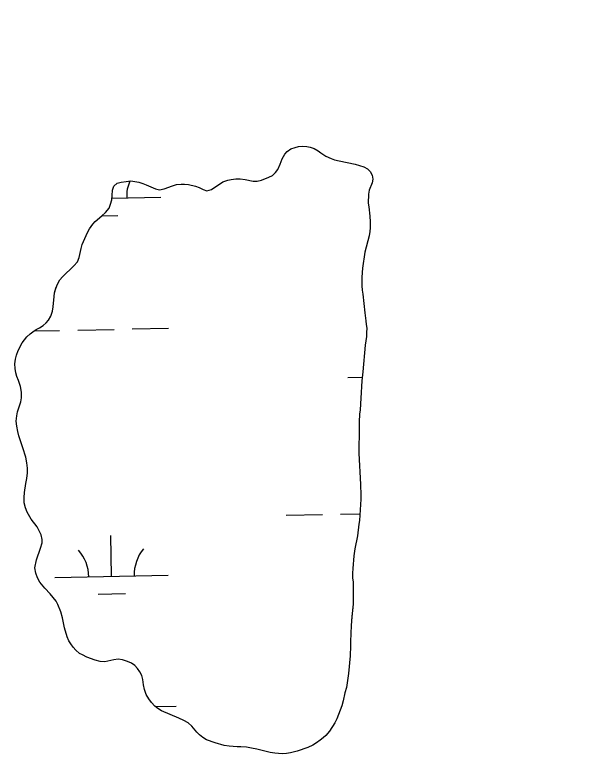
# Model space of a CAD drawing. Extents: x 3989314 to 4027622, y 243956 to 270014.
# Drawn here: x 4003568 to 4004063, y 252722 to 253375 of the extents above; entities that cross this region are included whole.
import ezdxf

# ---------------------------------------------------------------- set-up
doc = ezdxf.new("R2010")
doc.units = 0
for name, color, linetype in [('V-GRID-MAJR', 7, 'Continuous'), ('V-RIVR-EDGE', 7, 'Continuous'), ('V-WETL-SWMP', 7, 'Continuous')]:
    doc.layers.add(name, color=color, linetype=linetype)

msp = doc.modelspace()

# ---------------------------------------------------------------- linework, layer by layer
at = {"layer": 'V-GRID-MAJR'}
msp.add_spline([(4004252.85, 249607.96), (4004133.03, 255664.57), (4004013.15, 261724.27), (4003893.27, 267783.96), (4003893.21, 267787.05)], degree=3, dxfattribs=at)
at = {"layer": 'V-RIVR-EDGE'}
for points in [[(4003569.07, 253072.07), (4003569.99, 253075.79), (4003571.44, 253079.9), (4003574.7, 253086.57), (4003578.85, 253091.94), (4003581.82, 253094.49), (4003584.28, 253096.28), (4003587.12, 253098.19), (4003590.09, 253099.84), (4003593.19, 253101.88), (4003595.91, 253104.18), (4003597.98, 253106.48), (4003600.19, 253110.07), (4003601.64, 253114.3), (4003602.18, 253118.16), (4003602.88, 253127.16), (4003603.42, 253130.5), (4003604.34, 253134.48), (4003606.04, 253138.2), (4003608.12, 253141.92), (4003610.2, 253144.61), (4003620.43, 253154.19), (4003623.54, 253157.77), (4003625.1, 253161.75), (4003626.7, 253169.46), (4003627.62, 253172.93), (4003632.2, 253183.58), (4003634.15, 253186.91), (4003637.01, 253191.01), (4003638.95, 253193.31), (4003645.03, 253198.41), (4003648.14, 253201.22), (4003651.38, 253205.06), (4003652.69, 253208.4), (4003653.74, 253212.38), (4003653.9, 253216.24), (4003654.31, 253220.74), (4003655.62, 253224.33), (4003658.34, 253226.89), (4003662.08, 253227.76), (4003666.2, 253228.51), (4003670.45, 253228.99), (4003677.52, 253227.92), (4003681.11, 253226.86), (4003684.06, 253225.69), (4003692.01, 253222.03), (4003695.74, 253221.11), (4003699.73, 253221.98), (4003706.96, 253224.76), (4003710.69, 253225.77), (4003714.69, 253226.26), (4003717.77, 253226.24), (4003721.24, 253225.83), (4003727.41, 253224.37), (4003730.49, 253223.32), (4003734.08, 253221.37), (4003737.29, 253220.32), (4003741.54, 253221.58), (4003751.49, 253228.07), (4003755.75, 253229.59), (4003758.71, 253230.34), (4003762.7, 253230.96), (4003766.56, 253230.93), (4003770.93, 253230.26), (4003777.99, 253228.67), (4003781.73, 253228.65), (4003785.46, 253229.65), (4003791.91, 253232.18), (4003795.01, 253233.7), (4003797.73, 253236.39), (4003799.68, 253238.95), (4003801.77, 253243.82), (4003803.47, 253248.44), (4003805.81, 253252.54), (4003808.01, 253254.97), (4003811.25, 253257.14), (4003815.11, 253258.4), (4003818.08, 253259.15), (4003821.81, 253259.52), (4003825.15, 253259.36), (4003828.11, 253258.83), (4003831.7, 253257.39), (4003835.16, 253255.44), (4003837.6, 253253.62), (4003841.95, 253250.89), (4003846.83, 253248.67), (4003849.65, 253247.62), (4003853.76, 253246.57), (4003867.89, 253243.65), (4003875.47, 253241.41), (4003878.54, 253239.71), (4003880.97, 253237.38), (4003882.88, 253234.02), (4003883.37, 253230.68), (4003882.83, 253227.21), (4003880.22, 253220.79), (4003879.56, 253217.45), (4003879.19, 253209.43), (4003879.81, 253206.33), (4003880.79, 253198.1), (4003881.02, 253193.08)], [(4003881.02, 253193.08), (4003880.98, 253187.8), (4003880.7, 253184.59), (4003880.03, 253180.6), (4003876.33, 253166.22), (4003874.19, 253152.34), (4003873.75, 253144.37), (4003873.7, 253136.78), (4003874.06, 253132.79), (4003874.55, 253129.31), (4003876.24, 253112.83), (4003877.22, 253106.01), (4003877.46, 253102.79), (4003877.95, 253099.31), (4003877.93, 253095.58), (4003877.65, 253092.11), (4003876.7, 253084.52), (4003874.61, 253061.12), (4003873.66, 253053.02), (4003872.66, 253037.98), (4003872.5, 253032.84), (4003872.08, 253027.31), (4003871.67, 253024.1), (4003871.36, 253016.76), (4003871.2, 253011.88), (4003871.05, 252989.36), (4003872.54, 252961.95), (4003872.87, 252952.43), (4003872.85, 252949.08), (4003871.56, 252930.18), (4003870.9, 252926.84), (4003869.8, 252916.68), (4003867.67, 252905.25), (4003866.73, 252899.08), (4003865.62, 252887.9), (4003865.34, 252883.78), (4003865.44, 252879.66), (4003865.93, 252876.06), (4003866.13, 252866.66), (4003866.06, 252856.63), (4003864.83, 252845.58), (4003864.27, 252837.86), (4003863.66, 252823.84), (4003863.76, 252819.98), (4003863.45, 252811.23), (4003861.93, 252795.68), (4003861.39, 252791.57), (4003860.85, 252787.32), (4003860.05, 252783.21), (4003858.73, 252778.59), (4003857.27, 252771.39), (4003856.08, 252767.16), (4003851.63, 252755.61), (4003849.94, 252752.27), (4003845.26, 252744.84), (4003841.89, 252741.01), (4003839.69, 252738.96), (4003837.1, 252736.92), (4003833.74, 252734.5), (4003830.51, 252732.46), (4003826.25, 252730.56), (4003816.84, 252727.15), (4003810.78, 252725.77), (4003807.31, 252725.15), (4003803.7, 252724.79), (4003797.14, 252725.35), (4003793.03, 252726.15), (4003781.22, 252729.06), (4003776.72, 252729.99), (4003772.22, 252730.66), (4003767.08, 252731.08), (4003763.99, 252730.97), (4003757.04, 252731.53), (4003752.42, 252732.33), (4003744.71, 252734.44), (4003737.01, 252737.19), (4003733.68, 252739.27), (4003730.87, 252741.48), (4003728.44, 252744.07), (4003724.23, 252749.24), (4003721.03, 252752.09), (4003717.06, 252754.31), (4003712.7, 252756.27), (4003697.3, 252762.67), (4003694.23, 252764.75), (4003691.67, 252766.95), (4003688.6, 252770.06), (4003686.18, 252773.42), (4003684.02, 252777.17), (4003682.37, 252781.42), (4003681.63, 252785.54), (4003681.02, 252790.31), (4003680.01, 252793.92), (4003678.48, 252796.89), (4003676.45, 252799.86), (4003674.02, 252802.58), (4003670.95, 252804.65), (4003667.48, 252806.22), (4003663.12, 252807.66), (4003659.26, 252808.08), (4003655.4, 252807.59)], [(4003655.4, 252807.59), (4003647.54, 252805.71), (4003643.42, 252805.99), (4003639.06, 252807.18), (4003631.87, 252809.93), (4003628.03, 252811.88), (4003625.2, 252813.06), (4003622.01, 252816.04), (4003619.58, 252818.76), (4003617.54, 252821.73), (4003616.01, 252824.31), (4003614.49, 252827.93), (4003611.97, 252835.66), (4003610.23, 252844.55), (4003608.72, 252849.83), (4003606.32, 252856.28), (4003604.79, 252859.12), (4003602.24, 252862.35), (4003599.56, 252865.59), (4003594.83, 252870.51), (4003590.24, 252875.94), (4003588.2, 252879.69), (4003586.82, 252883.94), (4003586.07, 252888.45), (4003587.41, 252895.64), (4003591.08, 252905.78), (4003592.52, 252910.4), (4003592.42, 252913.49), (4003591.41, 252917.62), (4003589.89, 252921.1), (4003587.98, 252924.59), (4003582.76, 252931.44), (4003579.2, 252937.64), (4003577.8, 252941.25), (4003576.67, 252945.76), (4003576.71, 252950.52), (4003576.99, 252954.89), (4003578.2, 252962.86), (4003579, 252967.1), (4003579.55, 252972.24), (4003579.58, 252976.36), (4003578.97, 252980.99), (4003578.1, 252985.89), (4003575.45, 252994.27), (4003571.79, 253004.84), (4003570.91, 253008.45), (4003570.04, 253013.09), (4003569.56, 253017.46), (4003570.1, 253022.22), (4003570.77, 253025.69), (4003573.53, 253034.68), (4003574.2, 253038.27), (4003574.23, 253043.16), (4003573.36, 253048.06), (4003571.65, 253053.27), (4003570.2, 253056.93), (4003569.25, 253060.23), (4003568.63, 253063.83), (4003568.4, 253067.95), (4003569.07, 253072.07)]]:
    msp.add_lwpolyline(points, dxfattribs=at)
at = {"layer": 'V-WETL-SWMP'}
for p, q in [((4003653.8, 253213.82), (4003696.8, 253214.68)), ((4003644.78, 253198.21), (4003659.11, 253198.49)), ((4003623.7, 253097.76), (4003655.7, 253098.4)), ((4003671.7, 253098.72), (4003703.69, 253099.36)), ((4003585.35, 253097), (4003607.71, 253097.45)), ((4003861.43, 253056.06), (4003874.05, 253056.31)), ((4003806.99, 252934.88), (4003838.98, 252935.52)), ((4003854.98, 252935.84), (4003871.97, 252936.18)), ((4003653.44, 252881.07), (4003652.72, 252917.06)), ((4003603.45, 252880.08), (4003703.43, 252882.07)), ((4003641.75, 252865.4), (4003665.74, 252865.88)), ((4003692.32, 252766.39), (4003710.32, 252766.75))]:
    msp.add_line(p, q, dxfattribs=at)
for points in [[(4003670.45, 253228.99), (4003677.52, 253227.92), (4003681.11, 253226.86), (4003684.06, 253225.69), (4003692.01, 253222.03), (4003695.74, 253221.11), (4003699.73, 253221.98), (4003706.96, 253224.76), (4003710.69, 253225.77), (4003714.68, 253226.26), (4003717.77, 253226.24), (4003721.24, 253225.83), (4003727.41, 253224.37), (4003730.49, 253223.32), (4003734.08, 253221.37), (4003737.29, 253220.32), (4003741.54, 253221.58), (4003751.49, 253228.07), (4003755.75, 253229.59), (4003758.71, 253230.34), (4003762.7, 253230.96), (4003766.56, 253230.93), (4003770.93, 253230.26), (4003778, 253228.67), (4003781.73, 253228.65), (4003785.46, 253229.65), (4003791.91, 253232.18), (4003795.01, 253233.7), (4003797.73, 253236.39), (4003799.68, 253238.95), (4003801.77, 253243.82), (4003803.47, 253248.44), (4003805.81, 253252.54), (4003808.02, 253254.97), (4003811.25, 253257.14), (4003815.11, 253258.4), (4003818.08, 253259.15), (4003821.81, 253259.51), (4003825.15, 253259.36), (4003828.11, 253258.83), (4003831.7, 253257.39), (4003835.16, 253255.44), (4003837.6, 253253.62), (4003841.95, 253250.89), (4003846.83, 253248.67), (4003849.65, 253247.62), (4003853.76, 253246.57), (4003867.89, 253243.64), (4003875.47, 253241.41), (4003878.54, 253239.71), (4003880.97, 253237.38), (4003882.88, 253234.03), (4003883.37, 253230.68), (4003882.83, 253227.21), (4003880.22, 253220.79), (4003879.55, 253217.45), (4003879.19, 253209.43), (4003879.81, 253206.33), (4003880.79, 253198.1), (4003881.01, 253193.08), (4003880.98, 253187.8), (4003880.7, 253184.59), (4003880.03, 253180.6), (4003876.33, 253166.22), (4003874.19, 253152.34), (4003873.75, 253144.37), (4003873.7, 253136.78), (4003874.06, 253132.79), (4003874.55, 253129.31), (4003876.24, 253112.83), (4003877.22, 253106.01), (4003877.46, 253102.79), (4003877.95, 253099.31), (4003877.93, 253095.58), (4003877.65, 253092.11), (4003876.7, 253084.52), (4003874.61, 253061.12), (4003873.66, 253053.03), (4003872.66, 253037.98), (4003872.5, 253032.84), (4003872.08, 253027.31), (4003871.67, 253024.09), (4003871.36, 253016.76), (4003871.2, 253011.88), (4003871.05, 252989.36), (4003872.54, 252961.95), (4003872.87, 252952.43), (4003872.85, 252949.08), (4003871.56, 252930.18), (4003870.9, 252926.84), (4003869.8, 252916.68), (4003867.67, 252905.25), (4003866.73, 252899.08), (4003865.62, 252887.9), (4003865.34, 252883.78), (4003865.44, 252879.66), (4003865.93, 252876.06), (4003866.13, 252866.66), (4003866.06, 252856.63), (4003864.83, 252845.57), (4003864.27, 252837.86)], [(4003655.4, 252807.59), (4003647.54, 252805.71), (4003643.42, 252805.99), (4003639.06, 252807.18), (4003631.87, 252809.93), (4003628.02, 252811.88), (4003625.2, 252813.06), (4003622.01, 252816.04), (4003619.58, 252818.76), (4003617.54, 252821.73), (4003616.01, 252824.31), (4003614.49, 252827.93), (4003611.97, 252835.66), (4003610.23, 252844.55), (4003608.72, 252849.83), (4003606.32, 252856.28), (4003604.79, 252859.12), (4003602.24, 252862.36), (4003599.56, 252865.59), (4003594.83, 252870.51), (4003590.24, 252875.94), (4003588.21, 252879.69), (4003586.82, 252883.94), (4003586.08, 252888.45), (4003587.41, 252895.64), (4003591.08, 252905.78), (4003592.52, 252910.4), (4003592.42, 252913.49), (4003591.41, 252917.62), (4003589.89, 252921.1), (4003587.99, 252924.59), (4003582.76, 252931.44), (4003579.2, 252937.64), (4003577.8, 252941.25), (4003576.68, 252945.76), (4003576.71, 252950.52), (4003576.99, 252954.89), (4003578.2, 252962.86), (4003579, 252967.1), (4003579.55, 252972.24), (4003579.58, 252976.36), (4003578.97, 252980.99), (4003578.1, 252985.89), (4003575.45, 252994.27), (4003571.79, 253004.84), (4003570.91, 253008.45), (4003570.04, 253013.09), (4003569.56, 253017.46), (4003570.1, 253022.22), (4003570.77, 253025.69), (4003573.53, 253034.68), (4003574.2, 253038.27), (4003574.23, 253043.16), (4003573.36, 253048.06), (4003571.65, 253053.27), (4003570.2, 253056.93), (4003569.25, 253060.23), (4003568.63, 253063.83), (4003568.4, 253067.95), (4003569.07, 253072.07), (4003569.99, 253075.79), (4003571.44, 253079.9), (4003574.7, 253086.57), (4003578.85, 253091.94), (4003581.82, 253094.49), (4003584.28, 253096.28), (4003587.12, 253098.19), (4003590.09, 253099.84), (4003593.19, 253101.88), (4003595.91, 253104.18), (4003597.98, 253106.48), (4003600.19, 253110.07), (4003601.64, 253114.3), (4003602.18, 253118.16), (4003602.88, 253127.16), (4003603.42, 253130.5), (4003604.34, 253134.49), (4003606.04, 253138.2), (4003608.12, 253141.92), (4003610.2, 253144.61), (4003620.43, 253154.19), (4003623.54, 253157.77), (4003625.11, 253161.75), (4003626.7, 253169.46), (4003627.62, 253172.93), (4003632.2, 253183.57), (4003634.15, 253186.91), (4003637, 253191), (4003638.95, 253193.31), (4003645.03, 253198.41), (4003648.14, 253201.22), (4003651.38, 253205.06), (4003652.69, 253208.4), (4003653.74, 253212.38), (4003653.9, 253216.24), (4003654.31, 253220.74), (4003655.62, 253224.33), (4003658.34, 253226.89), (4003662.08, 253227.76), (4003666.2, 253228.51), (4003670.45, 253228.99)], [(4003864.27, 252837.86), (4003863.66, 252823.84), (4003863.76, 252819.98), (4003863.45, 252811.23), (4003861.93, 252795.68), (4003861.39, 252791.57), (4003860.85, 252787.32), (4003860.05, 252783.21), (4003858.73, 252778.59), (4003857.27, 252771.39), (4003856.08, 252767.16), (4003851.63, 252755.61), (4003849.94, 252752.27), (4003845.26, 252744.84), (4003841.89, 252741.01), (4003839.69, 252738.96), (4003837.1, 252736.92), (4003833.74, 252734.5), (4003830.51, 252732.46), (4003826.25, 252730.56), (4003816.84, 252727.15), (4003810.78, 252725.77), (4003807.31, 252725.15), (4003803.7, 252724.79), (4003797.14, 252725.35), (4003793.03, 252726.15), (4003781.21, 252729.05), (4003776.72, 252729.99), (4003772.22, 252730.66), (4003767.08, 252731.08), (4003763.99, 252730.97), (4003757.04, 252731.53), (4003752.42, 252732.33), (4003744.71, 252734.44), (4003737.01, 252737.19), (4003733.68, 252739.27), (4003730.87, 252741.48), (4003728.44, 252744.07), (4003724.23, 252749.24), (4003721.03, 252752.09), (4003717.06, 252754.31), (4003712.7, 252756.27), (4003697.3, 252762.67), (4003694.23, 252764.75), (4003691.67, 252766.95), (4003688.6, 252770.06), (4003686.18, 252773.42), (4003684.02, 252777.17), (4003682.37, 252781.42), (4003681.63, 252785.54), (4003681.02, 252790.31), (4003680.01, 252793.92), (4003678.48, 252796.89), (4003676.45, 252799.86), (4003674.02, 252802.58), (4003670.95, 252804.65), (4003667.48, 252806.22), (4003663.12, 252807.67), (4003659.26, 252808.08), (4003655.4, 252807.59)]]:
    msp.add_lwpolyline(points, dxfattribs=at)
for centre, start, end in [((4003702.03, 253215.26), 157.24899, 181.91353), ((4003598.19, 252880.45), 0.36988, 41.91354), ((4003708.66, 252882.65), 140.36987, 181.91353)]:
    msp.add_arc(centre, 35.25, start, end, dxfattribs=at)

doc.saveas('drawing.dxf')
